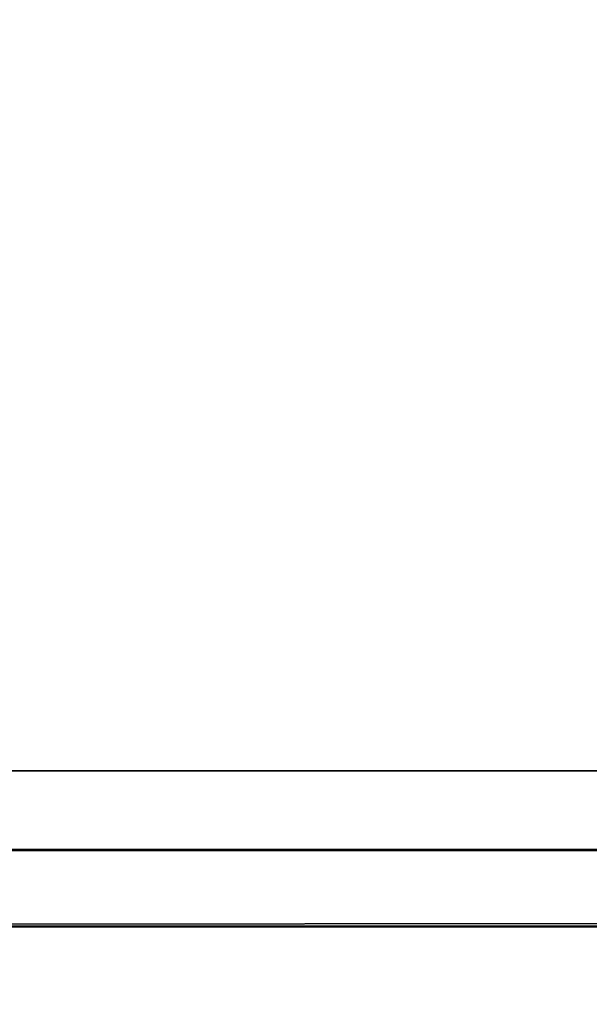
# Model space of a CAD drawing. Header units: millimetres. Extents: x -493 to 6693, y -115 to 145.
# Tile 302 of 656: x 1107.34 to 1109.54, y -22.82 to -19.01. Entities that reach past the tile are written whole.
import ezdxf

# ---------------------------------------------------------------- set-up
doc = ezdxf.new("R2010")
doc.units = ezdxf.units.MM
doc.layers.add('151', color=7, linetype='Continuous', true_color=0xffffff)

# ---------------------------------------------------------------- blocks, each defined once
blk = doc.blocks.new('UG_SURFACE_118')
at = {"layer": '151', "color": 252, "linetype": 'Continuous', "lineweight": 35}
for points in [[(1097, -15, 2060.25), (1097, -21.92, 2060.25), (1903, -21.92, 2060.25), (1903, -15, 2060.25)], [(1098.5, -15, 2058.7499), (1901.5, -15, 2058.7499), (1901.5, -21.92, 2058.7499), (1098.5, -21.92, 2058.7499)], [(1903, -21.92, 2060.25), (1097, -21.92, 2060.25), (1097.0591, -22.5209, 2060.1909)], [(1902.9409, -22.5209, 2060.1909), (1903, -21.92, 2060.25), (1097.0591, -22.5209, 2060.1909)], [(1098.5304, -22.2282, 2058.7196), (1098.5, -21.92, 2058.7499), (1901.5, -21.92, 2058.7499)], [(1098.5304, -22.2282, 2058.7196), (1901.5, -21.92, 2058.7499), (1901.4696, -22.2282, 2058.7196)], [(1901.4696, -22.2282, 2058.7196), (1901.3797, -22.5246, 2058.6298), (1098.6203, -22.5246, 2058.6298), (1098.5304, -22.2282, 2058.7196)], [(1097.0591, -22.5209, 2060.1909), (1097.2345, -23.0987, 2060.0154), (1902.7655, -23.0987, 2060.0154), (1902.9409, -22.5209, 2060.1909)], [(1901.0372, -23.0372, 2058.2871), (1098.9628, -23.0372, 2058.2871), (1098.6203, -22.5246, 2058.6298), (1901.3797, -22.5246, 2058.6298)]]:
    blk.add_3dface(points, dxfattribs=at)

msp = doc.modelspace()

# ---------------------------------------------------------------- linework, layer by layer
at = {"layer": '151', "color": 253, "linetype": 'Continuous', "lineweight": -3}
for p, q in [((1903, -21.92, 2060.25), (1097, -21.92, 2060.25)), ((1901.5, -21.92, 2058.75), (1098.5, -21.92, 2058.75))]:
    msp.add_line(p, q, dxfattribs=at)

# ---------------------------------------------------------------- block references
msp.add_blockref('UG_SURFACE_118', (0, 0), dxfattribs=at)

doc.saveas('drawing.dxf')
